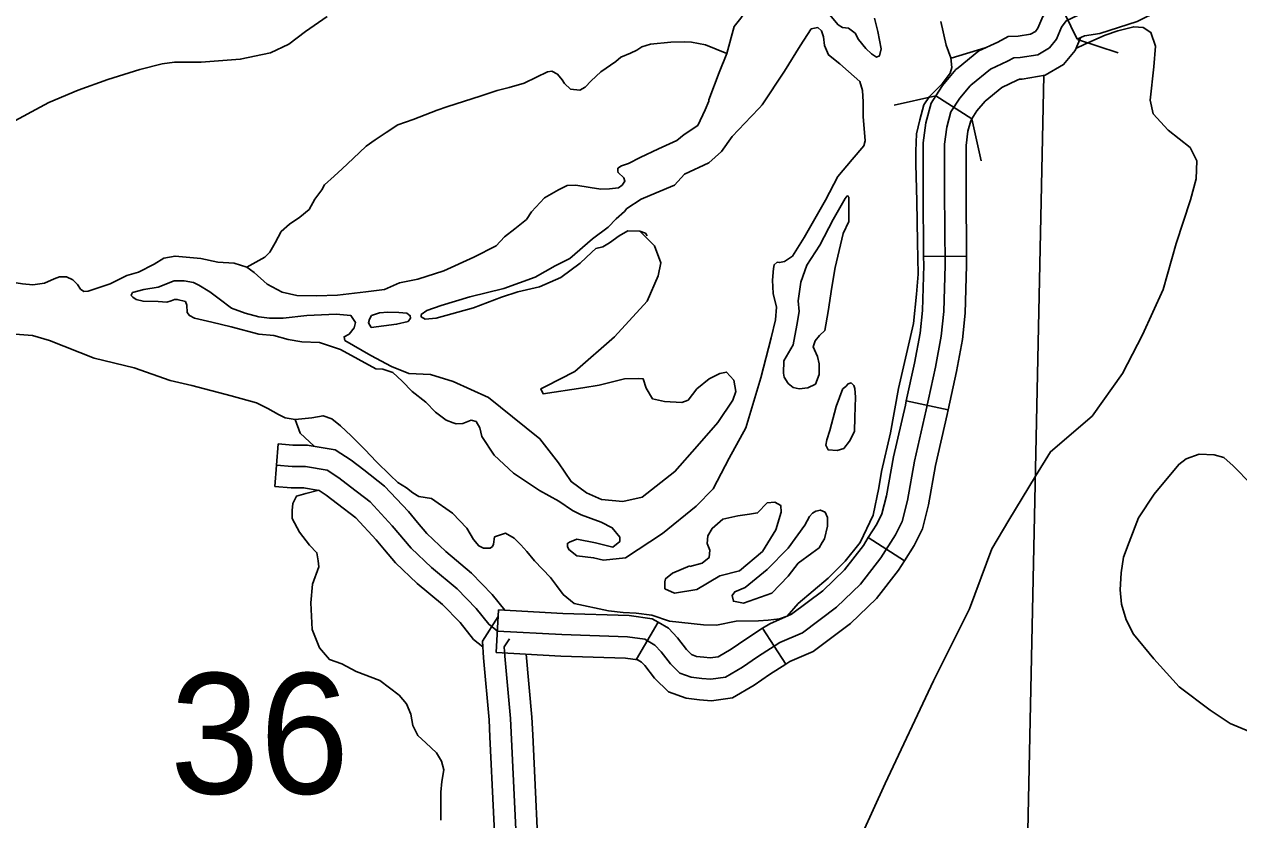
# Model space of a CAD drawing. Extents: x 22866 to 28196, y 1324810 to 1328105.
# Drawn here: x 25255.5 to 25357.6, y 1325958.1 to 1326025 of the extents above; entities that cross this region are included whole.
import ezdxf

# ---------------------------------------------------------------- set-up
doc = ezdxf.new("R2010")
doc.units = 0
for name, color, linetype in [('Level 32', 7, 'Continuous'), ('Level 35', 7, 'Continuous'), ('Level 38', 7, 'Continuous'), ('Level 4', 7, 'Continuous'), ('Level 45', 7, 'Continuous'), ('Level 5', 7, 'Continuous'), ('Level 9', 7, 'Continuous')]:
    doc.layers.add(name, color=color, linetype=linetype)

msp = doc.modelspace()

# ---------------------------------------------------------------- linework, layer by layer
at = {"layer": 'Level 32'}
for p, q in [((25344.04, 1326023.73), (25342.46, 1326026.96)), ((25335.2, 1326017.05), (25332.16, 1326018.98)), ((25334.73, 1326005.48), (25331.13, 1326005.46)), ((25333.2, 1325992.55), (25329.68, 1325993.31)), ((25329.52, 1325979.87), (25326.48, 1325981.81)), ((25295.2, 1325972.15), (25295.4, 1325975.75)), ((25307.01, 1325971.58), (25308.82, 1325974.69)), ((25319.55, 1325971.16), (25317.6, 1325974.19))]:
    msp.add_line(p, q, dxfattribs=at)
for points in [[(25339.25, 1326022.19), (25340.73, 1326022.43), (25341.71, 1326023), (25342.31, 1326023.73), (25342.73, 1326024.75), (25343.12, 1326025.28), (25344.14, 1326025.77), (25345.54, 1326025.98), (25348.42, 1326026.9), (25351.72, 1326028.55), (25354.25, 1326030.76), (25355.3, 1326032.05)], [(25344.04, 1326023.73), (25344.67, 1326024.03), (25345.95, 1326024.22), (25349.1, 1326025.22), (25352.73, 1326027.04), (25355.55, 1326029.51), (25355.76, 1326029.77)], [(25332.16, 1326018.98), (25332.71, 1326019.84), (25333.83, 1326021.19), (25334.03, 1326021.32), (25335.78, 1326022.76), (25337.37, 1326023.49), (25338.23, 1326023.97), (25339.09, 1326023.99), (25340.12, 1326024.16), (25340.53, 1326024.39), (25340.75, 1326024.66), (25341.15, 1326025.64), (25341.93, 1326026.7), (25342.46, 1326026.96)], [(25335.2, 1326017.05), (25335.62, 1326017.71), (25336.3, 1326018.52), (25337.71, 1326019.68), (25339.01, 1326020.28), (25339.2, 1326020.39), (25339.41, 1326020.39), (25341.34, 1326020.71), (25342.9, 1326021.6), (25343.87, 1326022.8), (25344.31, 1326023.86)], [(25335.09, 1326019.86), (25336.75, 1326021.22), (25338.19, 1326021.89), (25338.71, 1326022.18)], [(25338.71, 1326022.18), (25339.25, 1326022.19)], [(25295.3, 1325973.95), (25300.72, 1325973.65), (25306.23, 1325973.47), (25307.7, 1325973.26), (25308.55, 1325972.77), (25309.07, 1325972.2), (25309.85, 1325971.19), (25310.65, 1325970.41), (25311.6, 1325970.06), (25312.48, 1325969.96), (25313.25, 1325969.89), (25314.48, 1325970.06), (25315.92, 1325970.9), (25317.18, 1325971.78), (25319.04, 1325972.98), (25320.94, 1325973.79), (25323.82, 1325975.96), (25325.82, 1325977.9), (25327.54, 1325980.11), (25328.77, 1325982.04), (25329.33, 1325983.17), (25329.78, 1325984.94), (25330.37, 1325988.24), (25331.36, 1325992.56), (25332.13, 1325996.15), (25332.62, 1325998.75), (25332.83, 1326000.82), (25332.94, 1326004.72), (25332.9, 1326010.9), (25332.9, 1326014.91), (25333.08, 1326016.35), (25333.43, 1326017.62), (25334.17, 1326018.77), (25335.04, 1326019.83), (25335.09, 1326019.86)], [(25331.13, 1326005.46), (25331.1, 1326010.9), (25331.1, 1326015.02), (25331.31, 1326016.7), (25331.76, 1326018.36), (25332.16, 1326018.98)], [(25334.73, 1326005.48), (25334.7, 1326010.91), (25334.7, 1326014.8), (25334.85, 1326016), (25335.09, 1326016.88), (25335.2, 1326017.05)], [(25329.68, 1325993.31), (25330.36, 1325996.5), (25330.84, 1325999), (25331.03, 1326000.93), (25331.14, 1326004.74), (25331.13, 1326005.46)], [(25333.2, 1325992.55), (25333.89, 1325995.79), (25334.4, 1325998.49), (25334.63, 1326000.7), (25334.74, 1326004.7), (25334.73, 1326005.48)], [(25326.48, 1325981.81), (25327.2, 1325982.93), (25327.63, 1325983.8), (25328.02, 1325985.32), (25328.61, 1325988.6), (25329.6, 1325992.95), (25329.68, 1325993.31)], [(25329.52, 1325979.87), (25330.34, 1325981.16), (25331.03, 1325982.54), (25331.54, 1325984.56), (25332.14, 1325987.88), (25333.11, 1325992.17), (25333.2, 1325992.55)], [(25317.6, 1325974.19), (25318.2, 1325974.57), (25320.03, 1325975.36), (25322.65, 1325977.33), (25324.48, 1325979.1), (25326.07, 1325981.15), (25326.48, 1325981.81)], [(25319.55, 1325971.16), (25319.89, 1325971.38), (25321.85, 1325972.22), (25324.99, 1325974.59), (25327.16, 1325976.69), (25329.01, 1325979.07), (25329.52, 1325979.87)], [(25295.4, 1325975.75), (25300.8, 1325975.44), (25306.39, 1325975.27), (25308.31, 1325974.99), (25308.82, 1325974.69)], [(25308.82, 1325974.69), (25309.68, 1325974.19), (25310.45, 1325973.37), (25311.19, 1325972.39), (25311.63, 1325971.97), (25312.03, 1325971.82), (25312.67, 1325971.75), (25313.2, 1325971.7), (25313.87, 1325971.79), (25314.95, 1325972.42), (25316.18, 1325973.28), (25317.6, 1325974.19)], [(25295.2, 1325972.15), (25300.64, 1325971.85), (25306.07, 1325971.67), (25307.1, 1325971.53), (25307.01, 1325971.58)], [(25307.01, 1325971.58), (25307.41, 1325971.34), (25307.69, 1325971.04), (25308.5, 1325969.98), (25309.68, 1325968.85), (25311.17, 1325968.3), (25312.29, 1325968.17), (25313.3, 1325968.07), (25315.08, 1325968.33), (25316.89, 1325969.39), (25318.18, 1325970.29), (25319.55, 1325971.16)]]:
    msp.add_lwpolyline(points, dxfattribs=at)
at = {"layer": 'Level 35'}
for points in [[(25247.49, 1326013.88), (25249.97, 1326014.88), (25251.8, 1326015.85), (25254, 1326016.48), (25257.58, 1326018.42), (25260.06, 1326019.44), (25262.54, 1326020.35), (25265.24, 1326021.19), (25267.12, 1326021.66), (25268.16, 1326021.82), (25270.39, 1326021.82), (25273.68, 1326022.05), (25276.24, 1326022.58), (25277.76, 1326023.31), (25279.17, 1326024.38), (25281, 1326025.66)], [(25343.94, 1326022.96), (25344.69, 1326023.31), (25346.41, 1326024.08), (25347.45, 1326024.43), (25348.8, 1326024.79), (25349.58, 1326024.72), (25350.24, 1326024.31), (25350.62, 1326023.16), (25350.49, 1326021.42), (25350.18, 1326018.6), (25350.44, 1326017.45), (25351.7, 1326016.09), (25353.53, 1326014.62), (25354.1, 1326013.52), (25354.05, 1326012), (25353.58, 1326010.22), (25352.38, 1326006.56), (25351.28, 1326002.69)], [(25274.25, 1326004.55), (25275.74, 1326005.41), (25276.16, 1326005.83), (25276.63, 1326006.62), (25277.12, 1326007.56), (25277.83, 1326008.19), (25278.69, 1326008.76), (25279.48, 1326009.42), (25279.95, 1326010.28), (25280.55, 1326011.06), (25280.76, 1326011.48), (25281.57, 1326012.21), (25282.25, 1326012.84), (25283.19, 1326013.71), (25284.26, 1326014.73), (25285.02, 1326015.28), (25285.96, 1326015.88), (25286.93, 1326016.53), (25288.23, 1326016.98), (25290.25, 1326017.76), (25291.05, 1326018.04), (25293.95, 1326018.98), (25295.28, 1326019.42), (25296.3, 1326019.68), (25297.56, 1326020.05), (25298.58, 1326020.55), (25299.52, 1326020.99), (25299.88, 1326021.04), (25300.35, 1326020.81), (25300.75, 1326020.31), (25300.95, 1326020.02), (25301.45, 1326019.53), (25302.24, 1326019.45), (25302.68, 1326019.71), (25303.18, 1326020.23), (25303.99, 1326020.99), (25305.27, 1326021.86), (25305.69, 1326022.22), (25306.5, 1326022.56), (25307.02, 1326022.82), (25307.44, 1326023.09), (25308.17, 1326023.32)], [(25308.17, 1326023.32), (25309.89, 1326023.48), (25311.01, 1326023.53), (25311.61, 1326023.5), (25312.79, 1326023.27), (25314.59, 1326022.55)], [(25333.44, 1326022.13), (25336.31, 1326023)], [(25351.28, 1326002.69), (25349.53, 1325998.87), (25347.86, 1325995.63), (25345.3, 1325992.02), (25341.8, 1325989.03), (25340.54, 1325986.99), (25338.29, 1325983.28), (25336.88, 1325980.87)], [(25279.9, 1325989.5), (25278.72, 1325990.59), (25278.3, 1325991.74)], [(25358.71, 1325986.27), (25357.17, 1325987.84), (25356.36, 1325988.54), (25355.55, 1325988.78), (25354.29, 1325988.83), (25353.22, 1325988.44), (25352.59, 1325987.97), (25350.53, 1325985.48), (25349.19, 1325983.47), (25348.41, 1325981.43), (25347.94, 1325980.17), (25347.73, 1325978.86), (25347.65, 1325977.42), (25347.78, 1325976.22), (25348.15, 1325974.89), (25348.78, 1325973.68), (25350.48, 1325971.61), (25352.62, 1325969.26), (25355.23, 1325967.29), (25356.91, 1325966.17), (25358.6, 1325965.46)], [(25290.54, 1325958.05), (25290.54, 1325960.41), (25290.64, 1325961.3), (25290.8, 1325962.28), (25290.59, 1325963.01), (25290.17, 1325963.7), (25289.29, 1325964.54), (25288.61, 1325965.17), (25288.19, 1325966.01), (25288.03, 1325966.95), (25287.66, 1325967.84), (25287.04, 1325968.57), (25285.42, 1325969.78), (25283.43, 1325970.56), (25282.23, 1325971.19), (25281.18, 1325971.56), (25280.34, 1325972.55), (25279.72, 1325974.07), (25279.61, 1325976.32), (25279.77, 1325977.89), (25280.29, 1325979.35), (25280.24, 1325979.86), (25280.13, 1325980.54), (25279.51, 1325981.17), (25278.67, 1325982.27), (25278.04, 1325983.42), (25278.04, 1325984.1), (25278.1, 1325984.68), (25278.41, 1325985.3), (25279.19, 1325985.51), (25280.28, 1325985.8)], [(25336.88, 1325980.87), (25335, 1325975.83), (25331.97, 1325969.76), (25327.89, 1325961.13), (25325.02, 1325954.8)]]:
    msp.add_lwpolyline(points, dxfattribs=at)
at = {"layer": 'Level 38'}
for points in [[(25347.48, 1326022.58), (25344.06, 1326023.72)], [(25328.65, 1326018.19), (25332.17, 1326018.97)], [(25335.2, 1326017.04), (25335.98, 1326013.52)]]:
    msp.add_lwpolyline(points, dxfattribs=at)
at = {"layer": 'Level 4'}
msp.add_lwpolyline([(25341.23, 1326020.69), (25339.3, 1325929.35), (25339.24, 1325906.65)], dxfattribs=at)
at = {"layer": 'Level 45'}
msp.add_line((25276.59, 1325986.11), (25276.88, 1325989.7), dxfattribs=at)
for points in [[(25276.88, 1325989.7), (25278.11, 1325989.6), (25279.32, 1325989.6), (25281.65, 1325989.2), (25283.02, 1325988.32), (25284.06, 1325987.5), (25285.82, 1325986.15), (25287.82, 1325984), (25288.59, 1325983.07)], [(25276.74, 1325987.91), (25278.04, 1325987.8), (25279.16, 1325987.8), (25280.99, 1325987.48), (25281.97, 1325986.85), (25282.95, 1325986.08), (25284.6, 1325984.81), (25286.46, 1325982.81), (25288.04, 1325980.91), (25289.76, 1325979.3), (25291.91, 1325977.5), (25293.52, 1325975.85), (25294.57, 1325974.52), (25295.3, 1325973.95)], [(25276.59, 1325986.11), (25277.96, 1325986), (25279.01, 1325986), (25280.32, 1325985.77), (25280.92, 1325985.38), (25281.85, 1325984.66), (25283.39, 1325983.48), (25285.11, 1325981.62), (25285.82, 1325980.77)], [(25288.59, 1325983.07), (25289.36, 1325982.15), (25290.96, 1325980.64), (25293.13, 1325978.83), (25294.87, 1325977.04), (25295.92, 1325975.72)], [(25285.82, 1325980.77), (25286.73, 1325979.68), (25288.57, 1325977.95), (25290.68, 1325976.18), (25292.17, 1325974.66), (25293.3, 1325973.23), (25294.07, 1325972.63)], [(25294.68, 1325965.05), (25294.62, 1325966.47), (25294.13, 1325971.7), (25294.04, 1325973.1), (25295.37, 1325975.17)], [(25297.12, 1325951.42), (25296.41, 1325966.6), (25295.92, 1325971.84), (25295.87, 1325972.62), (25296.31, 1325973.3)], [(25298.28, 1325965.22), (25298.21, 1325966.72), (25297.71, 1325972.01)], [(25295.27, 1325952.39), (25294.68, 1325965.05)], [(25298.87, 1325952.55), (25298.28, 1325965.22)]]:
    msp.add_lwpolyline(points, dxfattribs=at)
at = {"layer": 'Level 9'}
for points in [[(25313.09, 1326018.65), (25313.96, 1326020.93), (25314.59, 1326022.55), (25315.22, 1326024.8), (25315.77, 1326025.51), (25316.68, 1326026.92), (25317.2, 1326029.59), (25317.28, 1326030.85)], [(25322.95, 1326026.15), (25323.95, 1326024.95), (25324.31, 1326024.71), (25324.81, 1326024.66), (25325.39, 1326024.24), (25325.65, 1326023.72), (25326.27, 1326022.96), (25326.75, 1326022.51), (25327.16, 1326022.23), (25327.42, 1326022.33), (25327.56, 1326022.93), (25327.29, 1326024.4), (25327.01, 1326025.52)], [(25332.57, 1326025.23), (25333.02, 1326023.25), (25333.42, 1326022.17), (25333.51, 1326021.36), (25333.38, 1326020.87), (25332.7, 1326019.98), (25331.64, 1326018.92), (25331.16, 1326018.22), (25330.82, 1326016.96), (25330.54, 1326015.79), (25330.48, 1326014.31), (25330.48, 1326013.25)], [(25317.57, 1326018.22), (25319.43, 1326021.06), (25320.76, 1326023.18), (25321.69, 1326024.61)], [(25321.69, 1326024.61), (25322.25, 1326024.71), (25322.56, 1326024.45), (25322.72, 1326023.93), (25322.8, 1326023.22), (25323.14, 1326022.41), (25324.08, 1326021.68), (25324.81, 1326021.02), (25325.78, 1326020.19), (25326.01, 1326019.43), (25326.04, 1326018.46), (25326.04, 1326017.23), (25326.22, 1326015.19)], [(25306.18, 1326009.49), (25307.4, 1326010.27), (25308.66, 1326010.82), (25310.2, 1326011.47), (25311.04, 1326012.39), (25313.07, 1326013.33), (25314.15, 1326014.3), (25315.03, 1326015.55), (25316.63, 1326017.25), (25317.34, 1326017.96), (25317.57, 1326018.22)], [(25308.85, 1326014.53), (25310.38, 1326015.23), (25311.01, 1326015.72), (25312.16, 1326016.48), (25312.76, 1326017.79), (25313.07, 1326018.52), (25313.09, 1326018.65)], [(25326.22, 1326015.19), (25326.12, 1326014.77), (25325.12, 1326013.61), (25323.92, 1326012.18), (25322.88, 1326010.21), (25321.1, 1326007.05), (25320.11, 1326005.48), (25319.45, 1326005.03), (25319.03, 1326004.95), (25318.83, 1326004.98), (25318.56, 1326004.77), (25318.51, 1326004.46), (25318.43, 1326003.46), (25318.49, 1326002.34), (25318.77, 1326001.21), (25318.69, 1326000.14), (25318.33, 1325998.62)], [(25298.18, 1326009.23), (25299.25, 1326010.4), (25300.45, 1326011.08), (25300.45, 1326011.08), (25301.16, 1326011.42), (25301.89, 1326011.45), (25303.09, 1326011.26), (25304.01, 1326011.13), (25304.72, 1326011.16), (25305.47, 1326011.24), (25305.79, 1326011.47), (25306.02, 1326011.81), (25305.92, 1326012.07), (25305.45, 1326012.52), (25305.42, 1326012.65), (25305.42, 1326012.88), (25305.73, 1326013.09), (25306.31, 1326013.28), (25307.3, 1326013.8), (25308.85, 1326014.53)], [(25330.48, 1326013.24), (25330.56, 1326010.12), (25330.61, 1326006.67), (25330.67, 1326003.98), (25330.54, 1326002.29), (25330.28, 1325999.82), (25329.77, 1325997.64)], [(25324.86, 1326010.46), (25324.84, 1326008.39), (25324.37, 1326007.4), (25323.69, 1326004.54), (25323.43, 1326002.87), (25323.11, 1326000.83), (25322.82, 1325999.23), (25322.38, 1325998.81), (25322.01, 1325998.37), (25321.86, 1325997.85), (25321.96, 1325997.61), (25322.22, 1325997.06), (25322.35, 1325996.43), (25322.35, 1325995.52), (25322.04, 1325994.73), (25321.41, 1325994.42), (25320.68, 1325994.34), (25320.16, 1325994.44), (25319.74, 1325994.78), (25319.4, 1325995.31), (25319.35, 1325995.65), (25319.37, 1325996.67), (25320.16, 1325998.03), (25320.47, 1325999.68), (25320.68, 1326000.83), (25320.58, 1326001.74), (25320.81, 1326003.31), (25321.33, 1326004.73), (25322.41, 1326006.4), (25323.53, 1326008.57), (25324.55, 1326010.33), (25324.71, 1326010.56), (25324.78, 1326010.54), (25324.84, 1326010.48)], [(25274.84, 1326004.1), (25275.94, 1326003.14), (25277.2, 1326002.46), (25278.43, 1326002.19), (25280.1, 1326002.14), (25281.85, 1326002.22), (25284.23, 1326002.48), (25285.82, 1326002.69), (25287.08, 1326003.24), (25288.62, 1326003.55), (25290.79, 1326004.26), (25293.32, 1326005.39), (25295.21, 1326006.35), (25295.91, 1326007.11), (25296.77, 1326007.79), (25297.76, 1326008.58), (25298.18, 1326009.23)], [(25288.88, 1326000.57), (25289.37, 1326000.93), (25290.57, 1326001.33), (25292.98, 1326002.06), (25295.85, 1326002.76), (25298.49, 1326003.71), (25300.17, 1326004.67), (25301.4, 1326005.3), (25303.3, 1326006.95), (25304.61, 1326007.92), (25305.29, 1326008.63), (25306, 1326009.25), (25306.18, 1326009.49)], [(25307.28, 1326007.6), (25308.5, 1326006.35), (25309.03, 1326004.94), (25308.82, 1326003.84), (25307.88, 1326001.7), (25305.16, 1325998.71), (25301.81, 1325995.78), (25299.35, 1325994.53), (25298.94, 1325994.32), (25299.15, 1325993.9), (25302.49, 1325994.42), (25303.85, 1325994.63), (25305.99, 1325995.16), (25307.14, 1325995.21), (25307.56, 1325995.16), (25307.82, 1325994.37), (25308.35, 1325993.48), (25309.34, 1325993.27), (25310.8, 1325993.17), (25311.33, 1325993.38), (25312.06, 1325994.32), (25313.1, 1325995.16), (25313.99, 1325995.63), (25314.57, 1325995.73), (25315.19, 1325995.05), (25315.35, 1325994.11), (25315.09, 1325993.38), (25313.84, 1325991.49), (25312.11, 1325989.51), (25310.23, 1325987.36), (25307.46, 1325985.21), (25305.84, 1325984.85), (25304.06, 1325985.01), (25302.8, 1325985.58), (25301.5, 1325986.52), (25300.45, 1325988.09), (25298.88, 1325990.13), (25296.58, 1325991.96), (25294.55, 1325993.59), (25291.57, 1325994.95), (25289.68, 1325995.52), (25287.85, 1325995.63), (25286.39, 1325996.2), (25284.66, 1325997.14), (25282.47, 1325998.4), (25282.42, 1325998.71), (25282.83, 1325998.92), (25283.25, 1325999.45), (25283.36, 1325999.92), (25282.99, 1326000.49), (25281.74, 1326000.6), (25279.28, 1326000.49), (25277.29, 1326000.28), (25276.14, 1326000.28), (25275.25, 1326000.39), (25274.1, 1326000.7), (25272.95, 1326001.12)], [(25288.88, 1326000.57), (25288.9, 1326000.38), (25289.24, 1326000.2), (25290.16, 1326000.28), (25293.29, 1326001.14), (25295.65, 1326002.03), (25297.03, 1326002.48), (25298.83, 1326002.92), (25300.64, 1326003.68), (25302.26, 1326004.91), (25303.25, 1326005.83), (25303.59, 1326006.14), (25304.17, 1326006.27), (25304.74, 1326006.61), (25305.55, 1326007.19), (25306.26, 1326007.63), (25307.28, 1326007.6), (25307.75, 1326007.42), (25307.9, 1326007.21)], [(25260.91, 1326002.53), (25260.53, 1326002.51), (25260.26, 1326002.72), (25260, 1326003.11), (25259.61, 1326003.5), (25259.09, 1326003.74), (25258.49, 1326003.74), (25258.04, 1326003.58), (25257.23, 1326003.21), (25256.24, 1326003.08), (25255.38, 1326003.16), (25253.78, 1326003.4), (25251.56, 1326004.1), (25248.37, 1326004.99), (25247.56, 1326005.52)], [(25260.91, 1326002.53), (25262.75, 1326003.16), (25264.16, 1326003.87), (25265.13, 1326004.13), (25266.46, 1326004.81), (25267.25, 1326005.31), (25268.21, 1326005.49), (25270.38, 1326005.28), (25271.79, 1326004.99), (25273.18, 1326004.89)], [(25274.84, 1326004.1), (25274.25, 1326004.55), (25273.18, 1326004.89)], [(25272.95, 1326001.12), (25271.92, 1326001.91), (25271.13, 1326002.48), (25270.19, 1326003.06), (25269.75, 1326003.27), (25268.96, 1326003.42), (25268.13, 1326003.4), (25266.79, 1326002.87), (25265.57, 1326002.69), (25264.62, 1326002.43)], [(25276.52, 1325998.8), (25275.26, 1325998.92), (25272.91, 1325999.55), (25271.29, 1325999.94), (25269.83, 1326000.26), (25269.41, 1326000.49), (25269.22, 1326000.76), (25269.2, 1326001.36), (25269.07, 1326001.67), (25268.39, 1326001.85), (25268.15, 1326001.85), (25267.89, 1326001.72), (25267.5, 1326001.62), (25266.77, 1326001.67), (25265.51, 1326001.7), (25264.94, 1326001.83), (25264.65, 1326002.04), (25264.52, 1326002.17), (25264.55, 1326002.25), (25264.62, 1326002.43)], [(25284.69, 1325999.48), (25286.83, 1325999.76), (25287.8, 1326000), (25288.01, 1326000.26), (25287.98, 1326000.47), (25287.7, 1326000.68), (25287.02, 1326000.76), (25286.1, 1326000.78), (25285.4, 1326000.73), (25284.72, 1326000.49), (25284.56, 1326000.18), (25284.46, 1325999.89), (25284.69, 1325999.48)], [(25257.65, 1325998.39), (25256.21, 1325998.82), (25254.75, 1325998.92), (25253.02, 1325999.08), (25251.95, 1325999.47), (25251.43, 1325999.67)], [(25318.33, 1325998.62), (25317.45, 1325995.24), (25316.2, 1325991.05), (25314.79, 1325988.49), (25313.43, 1325985.92), (25312.02, 1325984.46), (25309.19, 1325982.16), (25306.06, 1325980.12), (25304.23, 1325979.91), (25303.39, 1325980.12), (25301.98, 1325980.27), (25301.3, 1325980.8), (25301.19, 1325981.06), (25301.19, 1325981.32), (25301.35, 1325981.42), (25301.98, 1325981.69), (25303.55, 1325981.37), (25305.01, 1325981), (25305.59, 1325981.48), (25305.59, 1325981.84), (25304.96, 1325982.63), (25304.02, 1325983.1), (25302.34, 1325983.73), (25301.61, 1325984.09), (25300.46, 1325984.88), (25298.84, 1325985.77), (25296.65, 1325987.23), (25295.03, 1325988.75), (25293.98, 1325990.32), (25293.82, 1325991.05), (25293.51, 1325991.57), (25293.09, 1325991.68), (25292.41, 1325991.42), (25291.84, 1325991.37), (25291.58, 1325991.47), (25291, 1325991.68), (25290.11, 1325992.36), (25289.28, 1325993.2), (25288.13, 1325994.09), (25287.29, 1325994.98), (25286.5, 1325995.71), (25285.67, 1325995.97), (25285.09, 1325996.02), (25282.11, 1325997.64), (25280.34, 1325998.22), (25278.87, 1325998.27), (25277.72, 1325998.48), (25276.52, 1325998.8)], [(25286.3, 1325987.06), (25285.15, 1325988.18), (25284.15, 1325989.23), (25283, 1325990.38), (25282.11, 1325991.22), (25281.38, 1325991.79), (25280.65, 1325992.06), (25279.71, 1325991.9), (25278.3, 1325991.74), (25277.46, 1325991.9), (25276.89, 1325992.16), (25276, 1325992.68), (25275.06, 1325993.15), (25272.91, 1325993.73), (25269.62, 1325994.62), (25267.79, 1325995.04), (25264.76, 1325996.09), (25261.41, 1325996.92), (25257.65, 1325998.39)], [(25329.77, 1325997.63), (25329.03, 1325994.36), (25328.35, 1325990.62), (25327.59, 1325987.38), (25327.36, 1325986.01), (25326.88, 1325983.7), (25325.81, 1325981.39), (25324.55, 1325979.83), (25323.1, 1325978.4), (25320.6, 1325976.27), (25319.66, 1325975.21), (25319.03, 1325974.99), (25318.06, 1325974.87), (25317.26, 1325974.8), (25315.37, 1325974.77), (25313.71, 1325974.44), (25312.63, 1325974.48), (25309.77, 1325974.77), (25308.29, 1325975.29), (25306.98, 1325975.46), (25305.87, 1325975.5), (25304.65, 1325975.64), (25301.77, 1325976.28), (25300.83, 1325977.03), (25300.26, 1325977.77), (25299.78, 1325978.46), (25298.43, 1325979.86), (25297.78, 1325980.64), (25297.26, 1325981.21), (25296.7, 1325981.77), (25295.98, 1325982.18), (25295.06, 1325981.87), (25294.97, 1325981.26), (25294.88, 1325981.07), (25294.69, 1325980.92), (25294.14, 1325980.92), (25293.74, 1325981.12), (25293.3, 1325981.66), (25292.74, 1325982.6), (25291.53, 1325983.87), (25289.77, 1325985.11), (25288.7, 1325985.27), (25288.2, 1325985.58), (25287.66, 1325985.99), (25286.94, 1325986.44), (25286.3, 1325987.06)], [(25324.34, 1325994.35), (25323.79, 1325992.83), (25323.25, 1325990.81), (25323.01, 1325990.03), (25322.91, 1325989.58), (25323.11, 1325989.19), (25323.87, 1325989.14), (25324.42, 1325989.32), (25324.89, 1325989.92), (25325.31, 1325990.73), (25325.34, 1325991.94), (25325.41, 1325993.64), (25325.34, 1325994.35), (25325.26, 1325994.61), (25325.05, 1325994.82), (25324.79, 1325994.74), (25324.6, 1325994.53), (25324.37, 1325994.35)], [(25311.48, 1325979.45), (25310.02, 1325978.82), (25309.44, 1325978.35), (25309.39, 1325978.09), (25309.39, 1325977.51), (25310.18, 1325977.14), (25312.06, 1325977.46), (25313.99, 1325978.61), (25315.66, 1325979.03), (25317.6, 1325980.65), (25318.7, 1325982.48), (25319.17, 1325983.95), (25319.12, 1325984.52), (25318.64, 1325984.78), (25317.97, 1325984.73), (25317.18, 1325983.89), (25316.5, 1325983.79), (25315.51, 1325983.63), (25314.25, 1325983.37), (25313.36, 1325982.59), (25313, 1325981.96), (25312.95, 1325981.33), (25313.16, 1325980.75), (25313.1, 1325980.13), (25312.53, 1325979.65), (25311.48, 1325979.39)], [(25321.15, 1325982.85), (25321.55, 1325983.58), (25321.78, 1325983.87), (25322.07, 1325984.05), (25322.46, 1325984.13), (25322.85, 1325983.95), (25323.06, 1325983.5), (25323.04, 1325982.77), (25322.8, 1325981.72), (25322.61, 1325981.4)], [(25321.15, 1325982.85), (25319.74, 1325980.91), (25317.97, 1325979.13), (25316.14, 1325977.61), (25315.25, 1325977.25), (25315.04, 1325976.93), (25315.14, 1325976.46), (25315.98, 1325976.31), (25318.38, 1325977.14), (25319.74, 1325978.56), (25320.58, 1325979.65), (25321.73, 1325980.49), (25322.36, 1325980.96), (25322.61, 1325981.4)]]:
    msp.add_lwpolyline(points, dxfattribs=at)

# ---------------------------------------------------------------- texts
at = {"layer": 'Level 5'}
msp.add_text('36', height=10.139, dxfattribs=at).set_placement((25267.77, 1325960.27))

doc.saveas('drawing.dxf')
